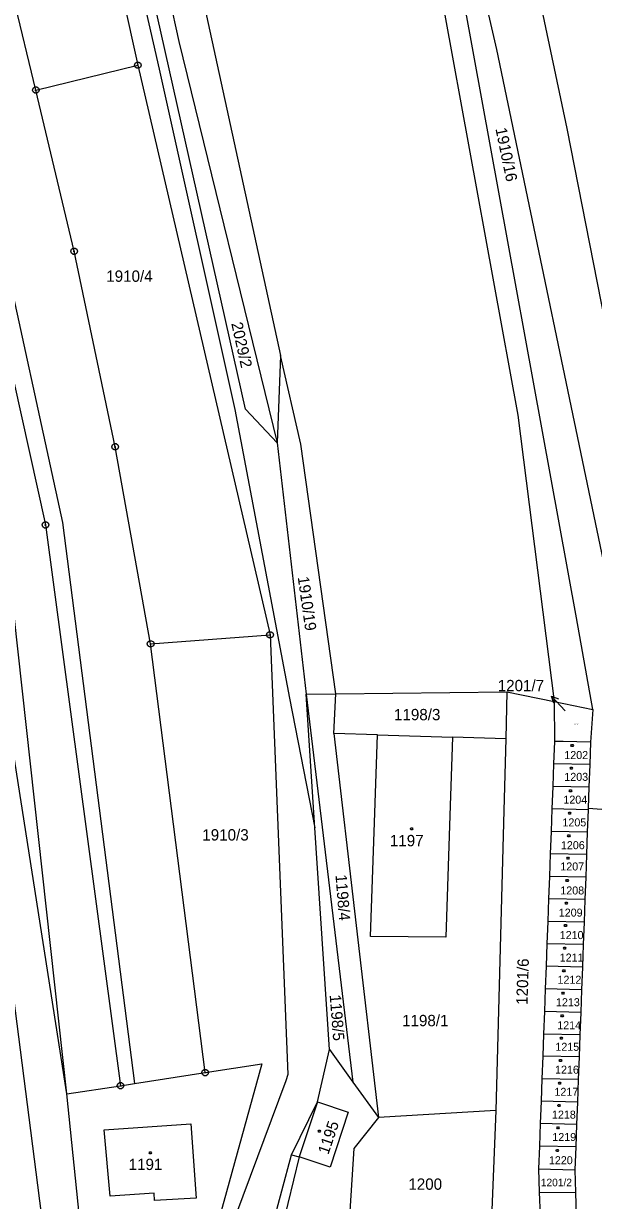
# Model space of a CAD drawing. Extents: x -609861 to -605046, y -1120287 to -1116307.
# Drawn here: x -607336.2 to -607250.8, y -1118936.8 to -1118760.2 of the extents above; entities that cross this region are included whole.
import ezdxf

# ---------------------------------------------------------------- set-up
doc = ezdxf.new("R2010")
doc.units = 0
for name, color, linetype in [('Vrstva 1', 7, 'Continuous'), ('Vrstva 2', 7, 'Continuous'), ('Vrstva 4', 7, 'Continuous'), ('Vrstva 5', 7, 'Continuous'), ('Vrstva 7', 7, 'Continuous'), ('Vrstva 8', 7, 'Continuous')]:
    doc.layers.add(name, color=color, linetype=linetype)

msp = doc.modelspace()

# ---------------------------------------------------------------- linework, layer by layer
at = {"layer": 'Vrstva 1'}
for p, q in [((-607282.47, -1118689.25), (-607265.3, -1118764.15)), ((-607335.07, -1118694.27), (-607319.07, -1118766.49)), ((-607334.37, -1118770.22), (-607346.49, -1118719.95)), ((-607317, -1118721.15), (-607297.7, -1118810.03)), ((-607302.9, -1118818.05), (-607324.49, -1118721.98)), ((-607325.33, -1118725.56), (-607315.88, -1118767.08)), ((-607320.95, -1118726.28), (-607312.92, -1118762.95)), ((-607353.53, -1118742.27), (-607332.92, -1118835.44)), ((-607262.03, -1118741.4), (-607254.73, -1118775.97)), ((-607350.09, -1118744.65), (-607330.35, -1118835.05)), ((-607253.28, -1118849.37), (-607270.02, -1118757.59)), ((-607273.02, -1118758.98), (-607262.08, -1118818.98)), ((-607312.92, -1118762.95), (-607298.18, -1118823.13)), ((-607265.3, -1118764.15), (-607248.55, -1118844.41)), ((-607334.37, -1118770.22), (-607319.07, -1118766.49)), ((-607319.07, -1118766.49), (-607299.24, -1118851.93)), ((-607315.88, -1118767.08), (-607304.51, -1118818.14)), ((-607328.62, -1118794.4), (-607334.37, -1118770.22)), ((-607254.73, -1118775.97), (-607246.15, -1118819.87)), ((-607322.47, -1118823.72), (-607328.62, -1118794.4)), ((-607297.7, -1118810.03), (-607298.18, -1118823.13)), ((-607294.64, -1118823.34), (-607297.7, -1118810.03)), ((-607304.51, -1118818.14), (-607296.35, -1118861.44)), ((-607298.18, -1118823.13), (-607302.9, -1118818.05)), ((-607262.08, -1118818.98), (-607256.63, -1118861.93)), ((-607317.14, -1118853.28), (-607322.47, -1118823.72)), ((-607298.18, -1118823.13), (-607293.83, -1118860.8)), ((-607289.37, -1118860.75), (-607294.64, -1118823.34)), ((-607332.92, -1118835.44), (-607321.65, -1118919.54)), ((-607330.35, -1118835.05), (-607319.56, -1118919.21)), ((-607329.72, -1118920.78), (-607341.92, -1118842.84)), ((-607250.83, -1118863.11), (-607253.28, -1118849.37)), ((-607317.14, -1118853.28), (-607299.24, -1118851.93)), ((-607299.24, -1118851.93), (-607296.6, -1118917.84)), ((-607308.96, -1118917.58), (-607317.14, -1118853.28)), ((-607293.83, -1118860.8), (-607289.37, -1118860.75)), ((-607293.83, -1118860.8), (-607286.81, -1118919.02)), ((-607292.51, -1118880.87), (-607293.83, -1118860.8)), ((-607289.69, -1118866.72), (-607289.37, -1118860.75)), ((-607289.37, -1118860.75), (-607263.72, -1118860.49)), ((-607263.72, -1118860.49), (-607263.9, -1118867.5)), ((-607263.72, -1118860.49), (-607256.63, -1118861.93)), ((-607296.35, -1118861.44), (-607292.51, -1118880.87)), ((-607256.63, -1118861.93), (-607256.61, -1118867.9)), ((-607256.63, -1118861.93), (-607250.83, -1118863.11)), ((-607250.83, -1118863.11), (-607251.18, -1118868.03)), ((-607283.15, -1118866.92), (-607289.69, -1118866.72)), ((-607289.69, -1118866.72), (-607282.99, -1118924.33)), ((-607283.6, -1118880.06), (-607283.15, -1118866.92)), ((-607283.15, -1118866.92), (-607271.89, -1118867.26)), ((-607271.89, -1118867.26), (-607272.29, -1118879.03)), ((-607263.9, -1118867.5), (-607271.89, -1118867.26)), ((-607263.9, -1118867.5), (-607264.19, -1118878.29)), ((-607256.61, -1118867.9), (-607256.74, -1118871.27)), ((-607255.28, -1118867.93), (-607256.61, -1118867.9)), ((-607251.18, -1118868.03), (-607255.28, -1118867.93)), ((-607251.18, -1118868.03), (-607251.3, -1118871.38)), ((-607256.74, -1118871.27), (-607256.86, -1118874.65)), ((-607251.3, -1118871.38), (-607256.74, -1118871.27)), ((-607251.3, -1118871.38), (-607251.43, -1118874.77)), ((-607256.86, -1118874.65), (-607256.99, -1118878.03)), ((-607251.43, -1118874.77), (-607256.86, -1118874.65)), ((-607251.43, -1118874.77), (-607251.54, -1118877.92)), ((-607264.19, -1118878.29), (-607265.37, -1118923.27)), ((-607256.99, -1118878.03), (-607257.11, -1118881.41)), ((-607251.55, -1118878.15), (-607256.99, -1118878.03)), ((-607251.55, -1118878.15), (-607251.68, -1118881.53)), ((-607251.54, -1118877.92), (-607251.55, -1118878.15)), ((-607251.54, -1118877.92), (-607246.25, -1118878.3)), ((-607284.19, -1118897.15), (-607283.6, -1118880.06)), ((-607272.29, -1118879.03), (-607272.9, -1118897.24)), ((-607290.32, -1118914.13), (-607292.51, -1118880.87)), ((-607257.11, -1118881.41), (-607257.24, -1118884.77)), ((-607251.68, -1118881.53), (-607257.11, -1118881.41)), ((-607251.68, -1118881.53), (-607251.8, -1118884.89)), ((-607257.24, -1118884.77), (-607257.36, -1118888.16)), ((-607251.8, -1118884.89), (-607257.24, -1118884.77)), ((-607251.8, -1118884.89), (-607251.92, -1118888.28)), ((-607257.36, -1118888.16), (-607257.49, -1118891.5)), ((-607251.92, -1118888.28), (-607257.36, -1118888.16)), ((-607251.92, -1118888.28), (-607252.05, -1118891.62)), ((-607257.49, -1118891.5), (-607257.61, -1118894.9)), ((-607252.05, -1118891.62), (-607257.49, -1118891.5)), ((-607252.05, -1118891.62), (-607252.17, -1118895.02)), ((-607339.31, -1118893.84), (-607329.47, -1118970.87)), ((-607257.61, -1118894.9), (-607257.74, -1118898.25)), ((-607252.17, -1118895.02), (-607257.61, -1118894.9)), ((-607252.17, -1118895.02), (-607252.29, -1118898.37)), ((-607272.9, -1118897.24), (-607284.19, -1118897.15)), ((-607257.74, -1118898.25), (-607257.86, -1118901.63)), ((-607252.29, -1118898.37), (-607257.74, -1118898.25)), ((-607252.29, -1118898.37), (-607252.42, -1118901.75)), ((-607257.86, -1118901.63), (-607257.99, -1118905.03)), ((-607252.42, -1118901.75), (-607257.86, -1118901.63)), ((-607252.42, -1118901.75), (-607252.54, -1118905.15)), ((-607257.99, -1118905.03), (-607258.12, -1118908.42)), ((-607252.54, -1118905.15), (-607257.99, -1118905.03)), ((-607252.54, -1118905.15), (-607252.67, -1118908.54)), ((-607258.12, -1118908.42), (-607258.24, -1118911.8)), ((-607252.67, -1118908.54), (-607258.12, -1118908.42)), ((-607252.67, -1118908.54), (-607252.79, -1118911.91)), ((-607258.24, -1118911.8), (-607258.36, -1118915.12)), ((-607252.79, -1118911.91), (-607258.24, -1118911.8)), ((-607252.79, -1118911.91), (-607252.91, -1118915.23)), ((-607292.12, -1118921.96), (-607290.32, -1118914.13)), ((-607290.32, -1118914.13), (-607286.81, -1118919.02)), ((-607258.36, -1118915.12), (-607258.49, -1118918.5)), ((-607252.91, -1118915.23), (-607258.36, -1118915.12)), ((-607252.91, -1118915.23), (-607253.04, -1118918.61)), ((-607308.96, -1118917.58), (-607300.47, -1118916.28)), ((-607300.47, -1118916.28), (-607307.36, -1118941.2)), ((-607321.65, -1118919.54), (-607319.56, -1118919.21)), ((-607319.56, -1118919.21), (-607308.96, -1118917.58)), ((-607296.86, -1118918.81), (-607304.41, -1118939.04)), ((-607296.6, -1118917.84), (-607296.86, -1118918.81)), ((-607286.81, -1118919.02), (-607282.99, -1118924.33)), ((-607258.49, -1118918.5), (-607258.61, -1118921.88)), ((-607253.04, -1118918.61), (-607258.49, -1118918.5)), ((-607253.04, -1118918.61), (-607253.16, -1118921.99)), ((-607329.72, -1118920.78), (-607321.65, -1118919.54)), ((-607324.85, -1118967.75), (-607329.72, -1118920.78)), ((-607296.01, -1118929.91), (-607292.12, -1118921.96)), ((-607292.12, -1118921.96), (-607287.52, -1118923.49)), ((-607258.61, -1118921.88), (-607258.74, -1118925.23)), ((-607253.16, -1118921.99), (-607258.61, -1118921.88)), ((-607253.16, -1118921.99), (-607253.28, -1118925.34)), ((-607287.52, -1118923.49), (-607290.23, -1118931.77)), ((-607282.99, -1118924.33), (-607286.67, -1118928.97)), ((-607265.37, -1118923.27), (-607282.99, -1118924.33)), ((-607265.37, -1118923.27), (-607267.24, -1118968.03)), ((-607324.13, -1118926.17), (-607311.1, -1118925.25)), ((-607323.22, -1118936.12), (-607324.13, -1118926.17)), ((-607311.1, -1118925.25), (-607310.31, -1118936.42)), ((-607258.74, -1118925.23), (-607258.86, -1118928.62)), ((-607253.28, -1118925.34), (-607258.74, -1118925.23)), ((-607253.28, -1118925.34), (-607253.41, -1118928.73)), ((-607286.67, -1118928.97), (-607288.87, -1118962)), ((-607258.86, -1118928.62), (-607258.99, -1118932)), ((-607253.41, -1118928.73), (-607258.86, -1118928.62)), ((-607253.41, -1118928.73), (-607253.53, -1118932.17)), ((-607306.23, -1118967.58), (-607296.01, -1118929.91)), ((-607294.87, -1118930.22), (-607299.33, -1118948.38)), ((-607296.01, -1118929.91), (-607294.87, -1118930.22)), ((-607290.23, -1118931.77), (-607294.87, -1118930.22)), ((-607258.99, -1118932), (-607253.53, -1118932.17)), ((-607258.99, -1118932), (-607258.88, -1118935.5)), ((-607253.53, -1118932.17), (-607253.43, -1118935.58)), ((-607316.63, -1118935.68), (-607323.22, -1118936.12)), ((-607316.57, -1118936.74), (-607316.63, -1118935.68)), ((-607310.31, -1118936.42), (-607316.57, -1118936.74)), ((-607258.88, -1118935.5), (-607258.76, -1118939.01)), ((-607258.88, -1118935.5), (-607253.43, -1118935.58)), ((-607253.43, -1118935.58), (-607253.33, -1118938.99))]:
    msp.add_line(p, q, dxfattribs=at)
at = {"layer": 'Vrstva 4'}
for p, q in [((-607329.72, -1118920.78), (-607338.78, -1118838.1)), ((-607292.12, -1118921.96), (-607294.87, -1118930.22))]:
    msp.add_line(p, q, dxfattribs=at)
at = {"layer": 'Vrstva 5'}
for points in [[(-607253.86, -1118868.39), (-607253.77, -1118868.54), (-607253.86, -1118868.69), (-607254.04, -1118868.69), (-607254.13, -1118868.54), (-607254.04, -1118868.39)], [(-607253.99, -1118871.76), (-607253.9, -1118871.91), (-607253.99, -1118872.06), (-607254.17, -1118872.06), (-607254.26, -1118871.91), (-607254.17, -1118871.76)], [(-607254.11, -1118875.15), (-607254.02, -1118875.3), (-607254.11, -1118875.45), (-607254.29, -1118875.45), (-607254.38, -1118875.3), (-607254.29, -1118875.15)], [(-607254.24, -1118878.53), (-607254.15, -1118878.68), (-607254.24, -1118878.83), (-607254.42, -1118878.83), (-607254.51, -1118878.68), (-607254.42, -1118878.53)], [(-607277.94, -1118880.88), (-607277.85, -1118881.03), (-607277.94, -1118881.18), (-607278.12, -1118881.18), (-607278.21, -1118881.03), (-607278.12, -1118880.88)], [(-607254.36, -1118881.9), (-607254.27, -1118882.05), (-607254.36, -1118882.2), (-607254.54, -1118882.2), (-607254.63, -1118882.05), (-607254.54, -1118881.9)], [(-607254.49, -1118885.27), (-607254.4, -1118885.42), (-607254.49, -1118885.57), (-607254.67, -1118885.57), (-607254.76, -1118885.42), (-607254.67, -1118885.27)], [(-607254.61, -1118888.64), (-607254.52, -1118888.79), (-607254.61, -1118888.94), (-607254.79, -1118888.94), (-607254.88, -1118888.79), (-607254.79, -1118888.64)], [(-607254.74, -1118892.01), (-607254.65, -1118892.16), (-607254.74, -1118892.31), (-607254.92, -1118892.31), (-607255.01, -1118892.16), (-607254.92, -1118892.01)], [(-607254.86, -1118895.38), (-607254.77, -1118895.53), (-607254.86, -1118895.68), (-607255.04, -1118895.68), (-607255.13, -1118895.53), (-607255.04, -1118895.38)], [(-607254.98, -1118898.75), (-607254.89, -1118898.9), (-607254.98, -1118899.05), (-607255.16, -1118899.05), (-607255.25, -1118898.9), (-607255.16, -1118898.75)], [(-607255.11, -1118902.14), (-607255.02, -1118902.29), (-607255.11, -1118902.44), (-607255.29, -1118902.44), (-607255.38, -1118902.29), (-607255.29, -1118902.14)], [(-607255.24, -1118905.53), (-607255.15, -1118905.68), (-607255.24, -1118905.83), (-607255.42, -1118905.83), (-607255.51, -1118905.68), (-607255.42, -1118905.53)], [(-607255.36, -1118908.91), (-607255.27, -1118909.06), (-607255.36, -1118909.21), (-607255.54, -1118909.21), (-607255.63, -1118909.06), (-607255.54, -1118908.91)], [(-607255.48, -1118912.26), (-607255.39, -1118912.41), (-607255.48, -1118912.56), (-607255.66, -1118912.56), (-607255.75, -1118912.41), (-607255.66, -1118912.26)], [(-607255.61, -1118915.61), (-607255.52, -1118915.76), (-607255.61, -1118915.91), (-607255.79, -1118915.91), (-607255.88, -1118915.76), (-607255.79, -1118915.61)], [(-607255.73, -1118918.99), (-607255.64, -1118919.14), (-607255.73, -1118919.29), (-607255.91, -1118919.29), (-607256, -1118919.14), (-607255.91, -1118918.99)], [(-607255.85, -1118922.36), (-607255.76, -1118922.51), (-607255.85, -1118922.66), (-607256.03, -1118922.66), (-607256.12, -1118922.51), (-607256.03, -1118922.36)], [(-607291.76, -1118926.23), (-607291.67, -1118926.38), (-607291.76, -1118926.53), (-607291.94, -1118926.53), (-607292.03, -1118926.38), (-607291.94, -1118926.23)], [(-607255.98, -1118925.73), (-607255.89, -1118925.88), (-607255.98, -1118926.03), (-607256.16, -1118926.03), (-607256.25, -1118925.88), (-607256.16, -1118925.73)], [(-607317.1, -1118929.44), (-607317.01, -1118929.59), (-607317.1, -1118929.74), (-607317.28, -1118929.74), (-607317.37, -1118929.59), (-607317.28, -1118929.44)], [(-607256.1, -1118929.13), (-607256.01, -1118929.28), (-607256.1, -1118929.43), (-607256.28, -1118929.43), (-607256.37, -1118929.28), (-607256.28, -1118929.13)]]:
    msp.add_lwpolyline(points, close=True, dxfattribs=at)
at = {"layer": 'Vrstva 7'}
msp.add_line((-607257.028, -1118861.109), (-607254.99, -1118863.31), dxfattribs=at)
msp.add_lwpolyline([(-607256.716, -1118862.182), (-607257.028, -1118861.109), (-607255.982, -1118861.503)], dxfattribs=at)
at = {"layer": 'Vrstva 8'}
for p, q in [((-607319.19, -1118766.49), (-607318.95, -1118766.49)), ((-607334.49, -1118770.22), (-607334.25, -1118770.22)), ((-607328.74, -1118794.4), (-607328.5, -1118794.4)), ((-607322.59, -1118823.72), (-607322.35, -1118823.72)), ((-607333.04, -1118835.44), (-607332.8, -1118835.44)), ((-607299.36, -1118851.93), (-607299.12, -1118851.93)), ((-607317.26, -1118853.28), (-607317.02, -1118853.28)), ((-607309.08, -1118917.58), (-607308.84, -1118917.58)), ((-607321.77, -1118919.54), (-607321.53, -1118919.54))]:
    msp.add_line(p, q, dxfattribs=at)
for points in [[(-607318.92, -1118766.01), (-607318.67, -1118766.19), (-607318.57, -1118766.48), (-607318.67, -1118766.77), (-607318.92, -1118766.95), (-607319.23, -1118766.95), (-607319.48, -1118766.77), (-607319.58, -1118766.48), (-607319.48, -1118766.19), (-607319.23, -1118766.01)], [(-607334.22, -1118769.74), (-607333.97, -1118769.92), (-607333.87, -1118770.21), (-607333.97, -1118770.5), (-607334.22, -1118770.68), (-607334.53, -1118770.68), (-607334.78, -1118770.5), (-607334.88, -1118770.21), (-607334.78, -1118769.92), (-607334.53, -1118769.74)], [(-607328.47, -1118793.92), (-607328.22, -1118794.1), (-607328.12, -1118794.39), (-607328.22, -1118794.68), (-607328.47, -1118794.86), (-607328.78, -1118794.86), (-607329.03, -1118794.68), (-607329.13, -1118794.39), (-607329.03, -1118794.1), (-607328.78, -1118793.92)], [(-607322.32, -1118823.24), (-607322.07, -1118823.42), (-607321.97, -1118823.71), (-607322.07, -1118824), (-607322.32, -1118824.18), (-607322.63, -1118824.18), (-607322.88, -1118824), (-607322.98, -1118823.71), (-607322.88, -1118823.42), (-607322.63, -1118823.24)], [(-607332.77, -1118834.96), (-607332.52, -1118835.14), (-607332.42, -1118835.43), (-607332.52, -1118835.72), (-607332.77, -1118835.9), (-607333.08, -1118835.9), (-607333.33, -1118835.72), (-607333.43, -1118835.43), (-607333.33, -1118835.14), (-607333.08, -1118834.96)], [(-607299.09, -1118851.45), (-607298.84, -1118851.63), (-607298.74, -1118851.92), (-607298.84, -1118852.21), (-607299.09, -1118852.39), (-607299.4, -1118852.39), (-607299.65, -1118852.21), (-607299.75, -1118851.92), (-607299.65, -1118851.63), (-607299.4, -1118851.45)], [(-607316.99, -1118852.8), (-607316.74, -1118852.98), (-607316.64, -1118853.27), (-607316.74, -1118853.56), (-607316.99, -1118853.74), (-607317.3, -1118853.74), (-607317.55, -1118853.56), (-607317.65, -1118853.27), (-607317.55, -1118852.98), (-607317.3, -1118852.8)], [(-607308.81, -1118917.1), (-607308.56, -1118917.28), (-607308.46, -1118917.57), (-607308.56, -1118917.86), (-607308.81, -1118918.04), (-607309.12, -1118918.04), (-607309.37, -1118917.86), (-607309.47, -1118917.57), (-607309.37, -1118917.28), (-607309.12, -1118917.1)], [(-607321.5, -1118919.06), (-607321.25, -1118919.24), (-607321.15, -1118919.53), (-607321.25, -1118919.82), (-607321.5, -1118920), (-607321.81, -1118920), (-607322.06, -1118919.82), (-607322.16, -1118919.53), (-607322.06, -1118919.24), (-607321.81, -1118919.06)]]:
    msp.add_lwpolyline(points, close=True, dxfattribs=at)

# ---------------------------------------------------------------- texts
at = {"layer": 'Vrstva 2'}
for s, rotation, p in [('1910/16', 281.72335, (-607265.46, -1118776.025)), ('2029/2', 282.58278, (-607305.068, -1118805.222)), ('1910/19', 278.11371, (-607295.105, -1118843.269)), ('1198/4', 274.50408, (-607289.439, -1118887.931)), ('1201/6', 88.17821, (-607260.648, -1118907.437)), ('1198/5', 274.50408, (-607290.309, -1118905.941)), ('1195', 71.10406, (-607290.513, -1118929.978))]:
    msp.add_text(s, height=1.7, rotation=rotation, dxfattribs=at).set_placement(p)
for s, height, p in [('1910/4', 1.7, (-607323.797, -1118798.97)), ('1198/3', 1.7, (-607280.657, -1118864.73)), ('1201/7', 0.2, (-607253.864, -1118865.44)), ('1202', 1.2, (-607255.123, -1118870.55)), ('1203', 1.2, (-607255.123, -1118873.82)), ('1204', 1.2, (-607255.263, -1118877.24)), ('1205', 1.2, (-607255.403, -1118880.65)), ('1910/3', 1.7, (-607309.397, -1118882.77)), ('1197', 1.7, (-607281.277, -1118883.63)), ('1206', 1.2, (-607255.633, -1118884.07)), ('1207', 1.2, (-607255.723, -1118887.26)), ('1208', 1.2, (-607255.723, -1118890.86)), ('1209', 1.2, (-607255.953, -1118894.18)), ('1210', 1.2, (-607255.813, -1118897.55)), ('1211', 1.2, (-607255.813, -1118900.92)), ('1212', 1.2, (-607256.143, -1118904.25)), ('1213', 1.2, (-607256.373, -1118907.62)), ('1198/1', 1.7, (-607279.447, -1118910.62)), ('1214', 1.2, (-607256.183, -1118911.08)), ('1215', 1.2, (-607256.463, -1118914.31)), ('1216', 1.2, (-607256.513, -1118917.74)), ('1217', 1.2, (-607256.603, -1118921.06)), ('1218', 1.2, (-607256.973, -1118924.48)), ('1219', 1.2, (-607256.923, -1118927.84)), ('1191', 1.7, (-607320.437, -1118932.19)), ('1220', 1.2, (-607257.433, -1118931.32)), ('1200', 1.7, (-607278.507, -1118935.15)), ('1201/2', 1.14, (-607258.644, -1118934.63))]:
    msp.add_text(s, height=height, dxfattribs=at).set_placement(p)
at = {"layer": 'Vrstva 7'}
msp.add_text('1201/7', height=1.7, dxfattribs=at).set_placement((-607265.111, -1118860.38))

doc.saveas('drawing.dxf')
